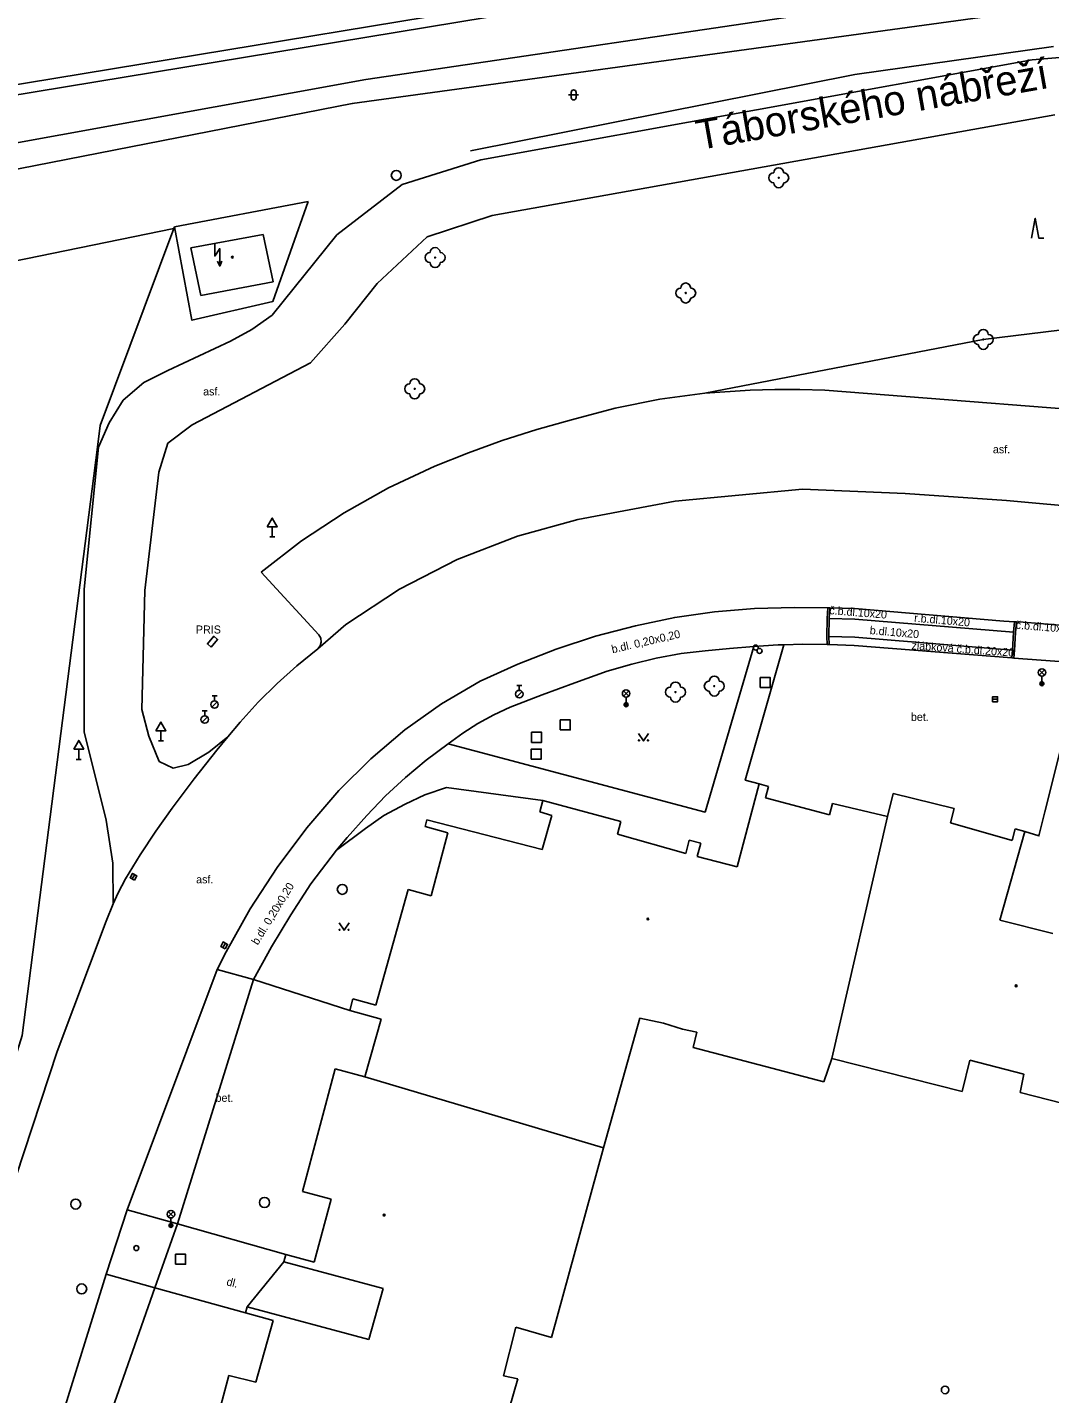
# Model space of a CAD drawing. Extents: x -599770 to -598493, y -1162076 to -1159209.
# Drawn here: x -599476.7 to -599425.6, y -1161698.5 to -1161630.2 of the extents above; entities that cross this region are included whole.
import ezdxf

# ---------------------------------------------------------------- set-up
doc = ezdxf.new("R2010")
doc.units = 0
doc.layers.add('Podklad', color=7, linetype='Continuous')

msp = doc.modelspace()

# ---------------------------------------------------------------- linework, layer by layer
at = {"layer": 'Podklad'}
for p, q in [((-599449.633, -1161633.618), (-599449.133, -1161633.618)), ((-599449.508, -1161633.493), (-599449.508, -1161633.743)), ((-599449.258, -1161633.493), (-599449.258, -1161633.743)), ((-599464.45, -1161655.201), (-599464.45, -1161655.71)), ((-599464.575, -1161655.71), (-599464.325, -1161655.71)), ((-599426.102, -1161662.62), (-599425.837, -1161662.355)), ((-599426.102, -1161662.355), (-599425.837, -1161662.62)), ((-599425.97, -1161662.675), (-599425.97, -1161663.05)), ((-599467.465, -1161663.652), (-599467.215, -1161663.652)), ((-599467.34, -1161663.902), (-599467.34, -1161663.652)), ((-599452.229, -1161663.706), (-599451.964, -1161663.441)), ((-599452.225, -1161663.133), (-599451.975, -1161663.133)), ((-599452.1, -1161663.383), (-599452.1, -1161663.133)), ((-599446.893, -1161663.67), (-599446.628, -1161663.405)), ((-599446.893, -1161663.405), (-599446.628, -1161663.67)), ((-599467.469, -1161664.226), (-599467.204, -1161663.961)), ((-599446.76, -1161663.725), (-599446.76, -1161664.1)), ((-599428.435, -1161663.83), (-599428.185, -1161663.83)), ((-599467.959, -1161664.976), (-599467.694, -1161664.711)), ((-599467.955, -1161664.402), (-599467.705, -1161664.402)), ((-599467.83, -1161664.652), (-599467.83, -1161664.402)), ((-599470.02, -1161665.401), (-599470.02, -1161665.91)), ((-599474.13, -1161666.321), (-599474.13, -1161666.83)), ((-599470.145, -1161665.91), (-599469.895, -1161665.91)), ((-599474.255, -1161666.83), (-599474.005, -1161666.83)), ((-599471.452, -1161672.808), (-599471.328, -1161672.592)), ((-599466.921, -1161676.239), (-599466.799, -1161676.021)), ((-599469.652, -1161689.7), (-599469.387, -1161689.435)), ((-599469.652, -1161689.435), (-599469.387, -1161689.7)), ((-599469.52, -1161689.755), (-599469.52, -1161690.13))]:
    msp.add_line(p, q, dxfattribs=at)
for points in [[(-599440.97, -1161627.12), (-599482.48, -1161633.96)], [(-599482.39, -1161634.46), (-599441.63, -1161627.73)], [(-599420.18, -1161628.51), (-599460.45, -1161634.04), (-599460.45, -1161634.05), (-599486.6, -1161639.16), (-599513.1, -1161644.33)], [(-599435.39, -1161629.25), (-599459.77, -1161632.85)], [(-599425.39, -1161631.2), (-599435.32, -1161632.6), (-599454.54, -1161636.41)], [(-599424.69, -1161631.71), (-599426.45, -1161631.86), (-599454.03, -1161636.87)], [(-599459.77, -1161632.85), (-599494.06, -1161639.07)], [(-599425.33, -1161634.61), (-599453.45, -1161639.64)], [(-599457.96, -1161638.1), (-599454.03, -1161636.87)], [(-599461.23, -1161640.61), (-599457.96, -1161638.1)], [(-599462.65, -1161638.94), (-599464.43, -1161643.95), (-599468.47, -1161644.88), (-599469.34, -1161640.22)], [(-599469.34, -1161640.22), (-599462.65, -1161638.94)], [(-599453.45, -1161639.64), (-599456.7, -1161640.71)], [(-599562.4, -1161659.34), (-599486.87, -1161643.87), (-599469.37, -1161640.29)], [(-599469.37, -1161640.29), (-599473.05, -1161650.14), (-599473.19, -1161651.23), (-599476.96, -1161680.64), (-599486.25, -1161710.5), (-599487.92, -1161710.76), (-599488.03, -1161711.37)], [(-599469.34, -1161640.22), (-599469.37, -1161640.29)], [(-599426.494, -1161640.784), (-599426.307, -1161639.784), (-599426.119, -1161640.784), (-599425.869, -1161640.784)], [(-599468.52, -1161641.26), (-599464.91, -1161640.59)], [(-599467.33, -1161641.05), (-599467.33, -1161641.675), (-599467.08, -1161641.3), (-599467.08, -1161642.175)], [(-599464.91, -1161640.59), (-599464.41, -1161642.97)], [(-599461.23, -1161640.61), (-599464.46, -1161644.63)], [(-599456.7, -1161640.71), (-599459.2, -1161643.04)], [(-599468.52, -1161641.26), (-599468.02, -1161643.64)], [(-599467.189, -1161641.931), (-599467.08, -1161642.175), (-599466.97, -1161641.931)], [(-599468.02, -1161643.64), (-599464.41, -1161642.97)], [(-599459.2, -1161643.04), (-599460.82, -1161645.07)], [(-599428.9, -1161645.84), (-599418.14, -1161644.53), (-599407.43, -1161643.98), (-599406.84, -1161644.05)], [(-599465.47, -1161645.34), (-599464.46, -1161644.63)], [(-599460.82, -1161645.07), (-599462.54, -1161647.01)], [(-599469.68, -1161647.39), (-599466.54, -1161645.92)], [(-599466.54, -1161645.92), (-599465.47, -1161645.34)], [(-599428.9, -1161645.84), (-599442.82, -1161648.53)], [(-599468.45, -1161650.11), (-599462.54, -1161647.01)], [(-599470.88, -1161648), (-599469.68, -1161647.39)], [(-599471.9, -1161648.88), (-599470.88, -1161648)], [(-599449.49, -1161649.86), (-599447.3, -1161649.28), (-599445.07, -1161648.83), (-599442.82, -1161648.53), (-599440.56, -1161648.38)], [(-599440.56, -1161648.38), (-599439.32, -1161648.34), (-599438.07, -1161648.34)], [(-599436.83, -1161648.38), (-599438.07, -1161648.34)], [(-599419.34, -1161649.74), (-599436.83, -1161648.38)], [(-599472.6, -1161650.01), (-599471.9, -1161648.88)], [(-599473.14, -1161651.23), (-599472.6, -1161650.01)], [(-599451.23, -1161650.35), (-599449.49, -1161649.86)], [(-599468.45, -1161650.11), (-599469.67, -1161651.02)], [(-599456.32, -1161652.18), (-599454.64, -1161651.51), (-599452.95, -1161650.9), (-599451.23, -1161650.35)], [(-599473.86, -1161658.33), (-599473.14, -1161651.23)], [(-599473.19, -1161651.23), (-599473.14, -1161651.23)], [(-599469.67, -1161651.02), (-599470.12, -1161652.47)], [(-599470.12, -1161652.47), (-599470.82, -1161658.39)], [(-599458.64, -1161653.26), (-599456.32, -1161652.18)], [(-599465.01, -1161657.48), (-599462.99, -1161655.91), (-599460.86, -1161654.5), (-599458.64, -1161653.26)], [(-599462.18, -1161661.31), (-599460.777, -1161660.098), (-599458.083, -1161658.323), (-599455.207, -1161656.841), (-599452.199, -1161655.673), (-599449.17, -1161654.849), (-599444.302, -1161653.922), (-599437.936, -1161653.329), (-599432.814, -1161653.539), (-599427.747, -1161653.899), (-599411.35, -1161655.379), (-599404.19, -1161656.07)], [(-599465.01, -1161657.48), (-599462.12, -1161660.61)], [(-599473.86, -1161665.45), (-599473.86, -1161658.33)], [(-599470.82, -1161658.39), (-599470.98, -1161664.34)], [(-599446.29, -1161660.15), (-599444.33, -1161659.74), (-599442.34, -1161659.45), (-599440.34, -1161659.29)], [(-599438.34, -1161659.24), (-599440.34, -1161659.29)], [(-599438.34, -1161659.24), (-599436.68, -1161659.26), (-599436.58, -1161659.26), (-599435.34, -1161659.29), (-599427.88, -1161659.92)], [(-599436.71, -1161661.09), (-599436.72, -1161660.69), (-599436.71, -1161659.79), (-599436.68, -1161659.26)], [(-599436.61, -1161661.09), (-599436.62, -1161660.69), (-599436.61, -1161659.79), (-599436.58, -1161659.26)], [(-599450.25, -1161661.32), (-599448.29, -1161660.68), (-599446.29, -1161660.15)], [(-599436.61, -1161659.79), (-599435.32, -1161659.83), (-599427.39, -1161660.48)], [(-599427.24, -1161659.95), (-599427.34, -1161659.95), (-599427.88, -1161659.92)], [(-599427.34, -1161659.95), (-599427.39, -1161660.48), (-599427.44, -1161661.37), (-599427.48, -1161661.76)], [(-599427.24, -1161659.95), (-599427.29, -1161660.49), (-599427.34, -1161661.38), (-599427.38, -1161661.77)], [(-599418.92, -1161660.62), (-599419.42, -1161660.58), (-599419.52, -1161660.57), (-599419.91, -1161660.54), (-599422.01, -1161660.38), (-599426.9, -1161659.98), (-599427.24, -1161659.95)], [(-599462.12, -1161660.61), (-599462.02, -1161660.78)], [(-599462.02, -1161660.78), (-599462, -1161660.97)], [(-599436.62, -1161660.69), (-599435.33, -1161660.72), (-599427.44, -1161661.37)], [(-599466.06, -1161664.97), (-599465.16, -1161663.98), (-599464.21, -1161663.04), (-599463.22, -1161662.15), (-599462.18, -1161661.31)], [(-599462, -1161660.97), (-599462.05, -1161661.16), (-599462.18, -1161661.31)], [(-599440.38, -1161661.19), (-599442.81, -1161669.47), (-599455.66, -1161666.06)], [(-599454.06, -1161662.92), (-599452.18, -1161662.07), (-599450.25, -1161661.32)], [(-599447.7, -1161662.42), (-599446.48, -1161662.07), (-599445.25, -1161661.78), (-599444.01, -1161661.54)], [(-599444.01, -1161661.54), (-599442.8, -1161661.4), (-599441.59, -1161661.29), (-599440.38, -1161661.19)], [(-599438.87, -1161661.1), (-599440.8, -1161667.87), (-599440.11, -1161668.05)], [(-599440.38, -1161661.19), (-599439.16, -1161661.11), (-599438.87, -1161661.1)], [(-599438.87, -1161661.1), (-599437.93, -1161661.08)], [(-599437.93, -1161661.08), (-599436.71, -1161661.09)], [(-599436.71, -1161661.09), (-599436.61, -1161661.09), (-599435.35, -1161661.14), (-599427.48, -1161661.76), (-599427.38, -1161661.77)], [(-599427.38, -1161661.77), (-599423.96, -1161662.02), (-599425.82, -1161669.46)], [(-599461.12, -1161668.39), (-599459.53, -1161666.8), (-599457.82, -1161665.36), (-599455.99, -1161664.06), (-599454.06, -1161662.92)], [(-599452.56, -1161664.22), (-599450.95, -1161663.6), (-599449.33, -1161663), (-599447.7, -1161662.42)], [(-599470.98, -1161664.34), (-599470.62, -1161665.67)], [(-599455.66, -1161666.06), (-599454.93, -1161665.53), (-599454.17, -1161665.04), (-599453.38, -1161664.61), (-599452.56, -1161664.22)], [(-599466.06, -1161664.97), (-599466.68, -1161665.71), (-599467.23, -1161666.37)], [(-599473.86, -1161665.45), (-599472.76, -1161669.87)], [(-599470.62, -1161665.67), (-599470.1, -1161666.94)], [(-599467.63, -1161666.47), (-599466.68, -1161665.71)], [(-599446.14, -1161665.535), (-599445.89, -1161665.91), (-599445.64, -1161665.535)], [(-599469.45, -1161669.27), (-599468.36, -1161667.81), (-599467.23, -1161666.37)], [(-599459.73, -1161669.63), (-599458.79, -1161668.66), (-599457.79, -1161667.74), (-599456.75, -1161666.87), (-599455.66, -1161666.06)], [(-599470.1, -1161666.94), (-599469.4, -1161667.27)], [(-599469.4, -1161667.27), (-599468.65, -1161667.09)], [(-599468.65, -1161667.09), (-599467.63, -1161666.47)], [(-599464.21, -1161672.23), (-599462.73, -1161670.26), (-599461.12, -1161668.39)], [(-599461.24, -1161671.37), (-599459.797, -1161670.281), (-599458.87, -1161669.64), (-599457.803, -1161669.066), (-599456.83, -1161668.61), (-599455.74, -1161668.23)], [(-599455.74, -1161668.23), (-599450.92, -1161668.88)], [(-599441.21, -1161672.2), (-599440.11, -1161668.05)], [(-599440.11, -1161668.05), (-599439.64, -1161668.18)], [(-599439.79, -1161668.76), (-599439.64, -1161668.18)], [(-599451.08, -1161669.46), (-599450.92, -1161668.88)], [(-599450.92, -1161668.88), (-599447.02, -1161669.93)], [(-599439.79, -1161668.76), (-599436.59, -1161669.6)], [(-599436.59, -1161669.6), (-599436.44, -1161669.04)], [(-599436.44, -1161669.04), (-599433.69, -1161669.69)], [(-599433.69, -1161669.69), (-599433.4, -1161668.53)], [(-599433.4, -1161668.53), (-599430.36, -1161669.29)], [(-599471.79, -1161672.81), (-599471.06, -1161671.6), (-599470.28, -1161670.42), (-599469.45, -1161669.27)], [(-599460.71, -1161670.73), (-599459.73, -1161669.63)], [(-599450.48, -1161669.63), (-599451.08, -1161669.46)], [(-599450.48, -1161669.63), (-599450.96, -1161671.34)], [(-599433.69, -1161669.69), (-599436.48, -1161681.78)], [(-599430.54, -1161670.01), (-599430.36, -1161669.29)], [(-599426.82, -1161670.44), (-599426.12, -1161670.66), (-599425.82, -1161669.46)], [(-599472.76, -1161669.87), (-599472.43, -1161672.02)], [(-599456.81, -1161670.18), (-599456.73, -1161669.85)], [(-599455.67, -1161670.5), (-599456.81, -1161670.18)], [(-599456.73, -1161669.85), (-599450.96, -1161671.34)], [(-599456.51, -1161673.65), (-599455.67, -1161670.5)], [(-599447.19, -1161670.57), (-599447.02, -1161669.93)], [(-599430.54, -1161670.01), (-599427.46, -1161670.88)], [(-599428.07, -1161674.87), (-599426.82, -1161670.44)], [(-599427.46, -1161670.88), (-599427.3, -1161670.3)], [(-599427.3, -1161670.3), (-599426.82, -1161670.44)], [(-599461.24, -1161671.37), (-599460.71, -1161670.73)], [(-599447.19, -1161670.57), (-599443.78, -1161671.53)], [(-599443.78, -1161671.53), (-599443.61, -1161670.87)], [(-599443.61, -1161670.87), (-599443.03, -1161671.02)], [(-599443.2, -1161671.68), (-599443.03, -1161671.02)], [(-599462.52, -1161673.05), (-599461.24, -1161671.37)], [(-599443.2, -1161671.68), (-599441.21, -1161672.2)], [(-599472.43, -1161672.02), (-599472.41, -1161674.06)], [(-599466.75, -1161676.45), (-599465.55, -1161674.3), (-599464.21, -1161672.23)], [(-599472.41, -1161674.06), (-599472.15, -1161673.5), (-599471.79, -1161672.81)], [(-599464.49, -1161676.21), (-599463.53, -1161674.61), (-599462.52, -1161673.05)], [(-599459.28, -1161679.12), (-599457.65, -1161673.33)], [(-599456.51, -1161673.65), (-599457.65, -1161673.33)], [(-599472.41, -1161674.06), (-599472.75, -1161674.92)], [(-599472.75, -1161674.92), (-599475.2, -1161681.44), (-599485.12, -1161711.53)], [(-599461.11, -1161674.995), (-599460.86, -1161675.37), (-599460.61, -1161674.995)], [(-599428.07, -1161674.87), (-599425.42, -1161675.54)], [(-599466.75, -1161676.45), (-599467.21, -1161677.34)], [(-599465.39, -1161677.84), (-599464.49, -1161676.21)], [(-599467.21, -1161677.34), (-599471.7, -1161689.35)], [(-599467.21, -1161677.34), (-599465.39, -1161677.84)], [(-599475.71, -1161708.62), (-599474.574, -1161705.36), (-599470.317, -1161693.246), (-599469.196, -1161690.055), (-599465.39, -1161677.84)], [(-599465.39, -1161677.84), (-599460.58, -1161679.38)], [(-599460.58, -1161679.38), (-599460.42, -1161678.8)], [(-599459.01, -1161679.82), (-599460.58, -1161679.38)], [(-599459.28, -1161679.12), (-599460.42, -1161678.8)], [(-599459.82, -1161682.7), (-599459.01, -1161679.82)], [(-599446.07, -1161679.76), (-599447.89, -1161686.25)], [(-599444.89, -1161680.02), (-599446.07, -1161679.76)], [(-599443.94, -1161680.31), (-599444.89, -1161680.02)], [(-599443.23, -1161680.46), (-599443.94, -1161680.31)], [(-599443.4, -1161681.24), (-599443.23, -1161680.46)], [(-599436.87, -1161682.95), (-599443.4, -1161681.24)], [(-599436.48, -1161681.78), (-599436.87, -1161682.95)], [(-599429.95, -1161683.43), (-599436.48, -1161681.78)], [(-599429.57, -1161681.86), (-599429.95, -1161683.43)], [(-599426.88, -1161682.56), (-599429.57, -1161681.86)], [(-599462.94, -1161688.43), (-599461.31, -1161682.3)], [(-599459.82, -1161682.7), (-599461.31, -1161682.3)], [(-599459.82, -1161682.7), (-599447.89, -1161686.25)], [(-599427.06, -1161683.49), (-599426.88, -1161682.56)], [(-599420.68, -1161685.11), (-599427.06, -1161683.49)], [(-599447.89, -1161686.25), (-599450.49, -1161695.73)], [(-599462.94, -1161688.43), (-599461.51, -1161688.82)], [(-599462.36, -1161691.96), (-599461.51, -1161688.82)], [(-599471.7, -1161689.35), (-599472.76, -1161692.57)], [(-599471.7, -1161689.35), (-599469.196, -1161690.055), (-599463.78, -1161691.58)], [(-599463.88, -1161691.94), (-599463.78, -1161691.58)], [(-599463.78, -1161691.58), (-599462.36, -1161691.96)], [(-599465.71, -1161694.19), (-599463.88, -1161691.94)], [(-599463.88, -1161691.94), (-599458.91, -1161693.28)], [(-599472.76, -1161692.57), (-599476.56, -1161704.8)], [(-599472.76, -1161692.57), (-599470.317, -1161693.246), (-599465.79, -1161694.5)], [(-599459.63, -1161695.83), (-599458.91, -1161693.28)], [(-599465.79, -1161694.5), (-599465.71, -1161694.19)], [(-599465.71, -1161694.19), (-599459.63, -1161695.83)], [(-599465.79, -1161694.5), (-599464.4, -1161694.88)], [(-599465.27, -1161697.96), (-599464.4, -1161694.88)], [(-599452.27, -1161695.22), (-599452.89, -1161697.65)], [(-599450.49, -1161695.73), (-599452.27, -1161695.22)], [(-599467.44, -1161700.7), (-599466.62, -1161697.63)], [(-599466.62, -1161697.63), (-599465.27, -1161697.96)], [(-599452.18, -1161697.79), (-599454.12, -1161704.55)], [(-599452.89, -1161697.65), (-599452.18, -1161697.79)]]:
    msp.add_lwpolyline(points, dxfattribs=at)
for points in [[(-599464.7, -1161655.201), (-599464.2, -1161655.201), (-599464.45, -1161654.768)], [(-599467.505, -1161661.222), (-599467.183, -1161660.839), (-599467.375, -1161660.678), (-599467.697, -1161661.061)], [(-599440.05, -1161663.24), (-599439.55, -1161663.24), (-599439.55, -1161662.74), (-599440.05, -1161662.74)], [(-599428.435, -1161663.955), (-599428.185, -1161663.955), (-599428.185, -1161663.705), (-599428.435, -1161663.705)], [(-599470.27, -1161665.401), (-599469.77, -1161665.401), (-599470.02, -1161664.968)], [(-599450.05, -1161665.36), (-599449.55, -1161665.36), (-599449.55, -1161664.86), (-599450.05, -1161664.86)], [(-599451.49, -1161665.98), (-599450.99, -1161665.98), (-599450.99, -1161665.48), (-599451.49, -1161665.48)], [(-599474.38, -1161666.321), (-599473.88, -1161666.321), (-599474.13, -1161665.888)], [(-599451.5, -1161666.82), (-599451, -1161666.82), (-599451, -1161666.32), (-599451.5, -1161666.32)], [(-599471.344, -1161672.871), (-599471.219, -1161672.654), (-599471.436, -1161672.529), (-599471.561, -1161672.746)], [(-599466.812, -1161676.3), (-599466.69, -1161676.082), (-599466.908, -1161675.96), (-599467.03, -1161676.178)], [(-599469.29, -1161692.07), (-599468.79, -1161692.07), (-599468.79, -1161691.57), (-599469.29, -1161691.57)]]:
    msp.add_lwpolyline(points, close=True, dxfattribs=at)
for centre, radius in [((-599458.25, -1161637.64), 0.25), ((-599439.13, -1161637.76), 0.025), ((-599466.45, -1161641.73), 0.045), ((-599466.45, -1161641.73), 0.0199), ((-599456.31, -1161641.75), 0.025), ((-599443.78, -1161643.52), 0.025), ((-599428.9, -1161645.84), 0.025), ((-599457.33, -1161648.31), 0.025), ((-599440.28, -1161661.24), 0.125), ((-599440.09, -1161661.41), 0.125), ((-599425.97, -1161662.488), 0.188), ((-599425.97, -1161663.05), 0.1), ((-599425.97, -1161663.05), 0.0723), ((-599452.1, -1161663.57), 0.188), ((-599446.76, -1161663.538), 0.188), ((-599444.29, -1161663.47), 0.025), ((-599442.35, -1161663.17), 0.025), ((-599425.97, -1161663.05), 0.0438), ((-599467.34, -1161664.09), 0.188), ((-599446.76, -1161664.1), 0.1), ((-599446.76, -1161664.1), 0.0723), ((-599446.76, -1161664.1), 0.0438), ((-599467.83, -1161664.84), 0.188), ((-599446.115, -1161665.885), 0.025), ((-599445.665, -1161665.885), 0.025), ((-599460.95, -1161673.33), 0.25), ((-599445.67, -1161674.81), 0.045), ((-599445.67, -1161674.81), 0.0199), ((-599461.085, -1161675.345), 0.025), ((-599460.635, -1161675.345), 0.025), ((-599427.26, -1161678.15), 0.045), ((-599427.26, -1161678.15), 0.0199), ((-599474.28, -1161689.06), 0.25), ((-599464.84, -1161688.98), 0.25), ((-599469.52, -1161689.567), 0.188), ((-599458.86, -1161689.61), 0.045), ((-599458.86, -1161689.61), 0.0199), ((-599469.52, -1161690.13), 0.1), ((-599469.52, -1161690.13), 0.0723), ((-599469.52, -1161690.13), 0.0438), ((-599471.25, -1161691.26), 0.125), ((-599473.98, -1161693.3), 0.25), ((-599430.81, -1161698.35), 0.188)]:
    msp.add_circle(centre, radius, dxfattribs=at)
for centre, radius, start, end in [((-599449.383, -1161633.493), 0.125, 0, 180), ((-599449.383, -1161633.743), 0.125, 180, 0), ((-599439.38, -1161637.76), 0.25, 90, 270), ((-599439.13, -1161637.51), 0.25, 0, 180), ((-599438.88, -1161637.76), 0.25, 270, 90), ((-599439.13, -1161638.01), 0.25, 180, 0), ((-599456.56, -1161641.75), 0.25, 90, 270), ((-599456.31, -1161641.5), 0.25, 0, 180), ((-599456.06, -1161641.75), 0.25, 270, 90), ((-599456.31, -1161642), 0.25, 180, 0), ((-599443.78, -1161643.27), 0.25, 0, 180), ((-599444.03, -1161643.52), 0.25, 90, 270), ((-599443.78, -1161643.77), 0.25, 180, 0), ((-599443.53, -1161643.52), 0.25, 270, 90), ((-599429.15, -1161645.84), 0.25, 90, 270), ((-599428.9, -1161645.59), 0.25, 0, 180), ((-599428.65, -1161645.84), 0.25, 270, 90), ((-599428.9, -1161646.09), 0.25, 180, 0), ((-599457.33, -1161648.06), 0.25, 0, 180), ((-599457.58, -1161648.31), 0.25, 90, 270), ((-599457.33, -1161648.56), 0.25, 180, 0), ((-599457.08, -1161648.31), 0.25, 270, 90), ((-599444.29, -1161663.22), 0.25, 0, 180), ((-599442.6, -1161663.17), 0.25, 90, 270), ((-599442.35, -1161662.92), 0.25, 0, 180), ((-599442.1, -1161663.17), 0.25, 270, 90), ((-599444.54, -1161663.47), 0.25, 90, 270), ((-599444.04, -1161663.47), 0.25, 270, 90), ((-599442.35, -1161663.42), 0.25, 180, 0), ((-599444.29, -1161663.72), 0.25, 180, 0)]:
    msp.add_arc(centre, radius, start, end, dxfattribs=at)

# ---------------------------------------------------------------- texts
for s, height, rotation, p in [('Táborského nábřeží', 1.5, 10.07, (-599443.12, -1161636.38)), ('č.b.dl.10x20', 0.4, 355.45428, (-599436.61, -1161659.57)), ('r.b.dl.10x20 ', 0.4, 355.07143, (-599432.37, -1161659.95)), ('b.dl.10x20', 0.4, 355.16084, (-599434.59, -1161660.57)), ('č.b.dl.10x20', 0.4, 355.45428, (-599427.29, -1161660.3)), ('b.dl. 0,20x0,20', 0.4, 13, (-599447.44, -1161661.53)), ('žlábková č.b.dl.20x20 ', 0.4, 355.91656, (-599432.5, -1161661.33)), ('b.dl. 0,20x0,20', 0.4, 58.39694, (-599465.18, -1161676.14)), ('dl.', 0.4, 345.56, (-599466.77, -1161693.11))]:
    msp.add_text(s, height=height, rotation=rotation, dxfattribs=at).set_placement(p)
for s, p in [('asf.', (-599467.91, -1161648.64)), ('asf.', (-599428.42, -1161651.53)), ('PRIS', (-599468.27, -1161660.54)), ('bet.', (-599432.52, -1161664.91)), ('asf.', (-599468.26, -1161673.03)), ('bet.', (-599467.29, -1161683.95))]:
    msp.add_text(s, height=0.4, dxfattribs=at).set_placement(p)

doc.saveas('drawing.dxf')
